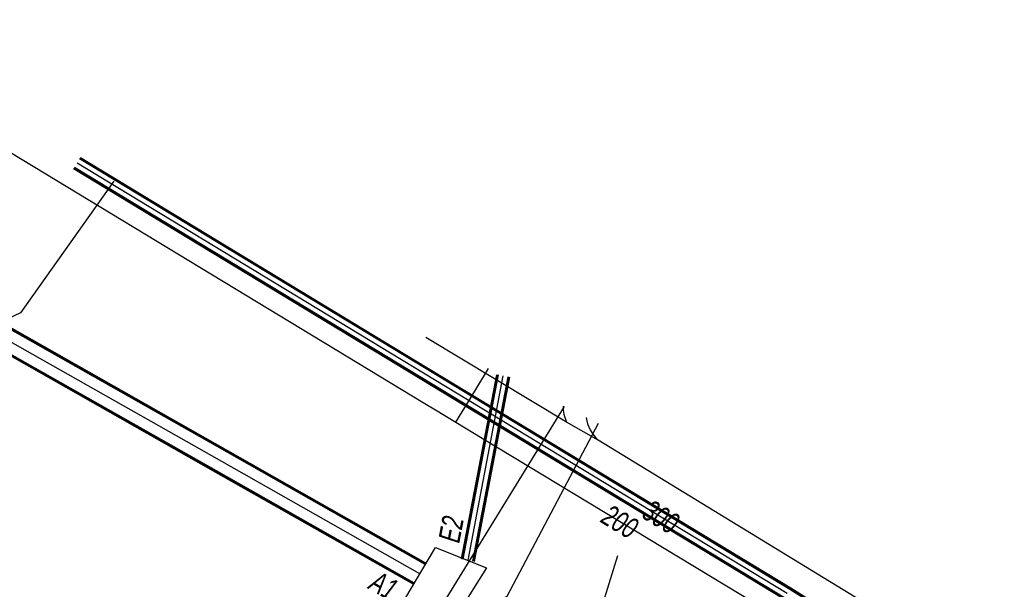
# Model space of a CAD drawing. Header units: metres. Extents: x 2695563 to 2696938, y 1260544 to 1262032.
# Tile 324 of 340: x 2696911 to 2696936, y 1261659 to 1261674. Entities that reach past the tile are written whole.
import ezdxf

# ---------------------------------------------------------------- set-up
doc = ezdxf.new("R2010")
doc.units = ezdxf.units.M
doc.header["$LTSCALE"] = 100
doc.linetypes.add('AUSGEZOGEN', pattern=[0])
doc.linetypes.add('STRICHLINIE2_S3', pattern=[0.25, 0.15, -0.1])
for name, color, linetype in [('Eau portable_Cadastre des conduites_Conduite', 171, 'AUSGEZOGEN'), ('Eau potable_Cadastre des conduites_Conduite_Texte', 171, 'AUSGEZOGEN'), ('EU_Cadastre des conduites', 24, 'AUSGEZOGEN'), ('EU_Cadastre des conduites_Regard – Ligne de détail', 24, 'AUSGEZOGEN'), ('EU_Cadastre des conduites_Texte entrée-sortie', 24, 'AUSGEZOGEN'), ('Gaz_Cadastre des conduites_Conduite', 32, 'AUSGEZOGEN'), ('Gaz_Cadastre des conduites_Conduite_Texte', 32, 'AUSGEZOGEN'), ('Réseau électrique_Cadastre des conduite_Tronçon de tracé', 1, 'AUSGEZOGEN')]:
    doc.layers.add(name, color=color, linetype=linetype)
doc.styles.add('ARIAL', font='arial.ttf')

msp = doc.modelspace()

# ---------------------------------------------------------------- linework, layer by layer
at = {"layer": 'Eau portable_Cadastre des conduites_Conduite', "color": 7, "linetype": 'AUSGEZOGEN', "transparency": 33554687}
for points in [[(2696904.763, 1261674.006), (2696905.83, 1261673.37), (2696921.288, 1261664.016), (2696921.56, 1261663.851), (2696922.09, 1261663.53)], [(2696922.09, 1261663.53), (2696922.254, 1261663.8), (2696922.582, 1261664.341), (2696922.938, 1261664.926)], [(2696922.09, 1261663.53), (2696922.775, 1261663.116), (2696932.255, 1261657.386), (2696933.87, 1261656.41)]]:
    msp.add_lwpolyline(points, dxfattribs=at)
at = {"layer": 'EU_Cadastre des conduites', "linetype": 'AUSGEZOGEN', "transparency": 33554687}
for p, q in [((2696916.132, 1261662.747), (2696909.237, 1261666.653)), ((2696916.142, 1261662.765), (2696909.247, 1261666.671)), ((2696916.152, 1261662.783), (2696909.257, 1261666.689)), ((2696915.836, 1261662.225), (2696908.941, 1261666.131)), ((2696915.846, 1261662.243), (2696908.951, 1261666.149)), ((2696915.856, 1261662.261), (2696908.961, 1261666.167)), ((2696923.152, 1261664.767), (2696922.233, 1261659.972)), ((2696923.171, 1261664.763), (2696922.253, 1261659.968)), ((2696923.191, 1261664.76), (2696922.272, 1261659.964)), ((2696923.446, 1261664.711), (2696922.528, 1261659.916)), ((2696923.466, 1261664.707), (2696922.547, 1261659.912)), ((2696923.485, 1261664.703), (2696922.567, 1261659.908)), ((2696921.29, 1261659.825), (2696916.132, 1261662.747)), ((2696921.3, 1261659.843), (2696916.142, 1261662.765)), ((2696921.31, 1261659.861), (2696916.152, 1261662.783)), ((2696920.994, 1261659.303), (2696915.836, 1261662.225)), ((2696921.004, 1261659.321), (2696915.846, 1261662.243)), ((2696921.014, 1261659.339), (2696915.856, 1261662.261))]:
    msp.add_line(p, q, dxfattribs=at)
at = {"layer": 'EU_Cadastre des conduites', "color": 255, "transparency": 33554687}
for p, q in [((2696915.994, 1261662.504), (2696909.099, 1261666.41)), ((2696923.319, 1261664.735), (2696922.4, 1261659.94)), ((2696921.152, 1261659.582), (2696915.994, 1261662.504))]:
    msp.add_line(p, q, dxfattribs=at)
at = {"layer": 'EU_Cadastre des conduites', "color": 24, "linetype": 'AUSGEZOGEN', "transparency": 33554687}
msp.add_line((2696926.304, 1261660.056), (2696925.668, 1261658.026), dxfattribs=at)
for points in [[(2696913.181, 1261669.8), (2696910.755, 1261666.376), (2696910.213, 1261666.124)], [(2696925.797, 1261663.497), (2696923.422, 1261658.992), (2696923.082, 1261658.83)]]:
    msp.add_lwpolyline(points, dxfattribs=at)
at = {"layer": 'EU_Cadastre des conduites_Regard – Ligne de détail', "color": 24, "linetype": 'STRICHLINIE2_S3', "transparency": 33554687}
for p, q in [((2696920.79, 1261658.97), (2696921.56, 1261660.27)), ((2696921.56, 1261660.27), (2696922.89, 1261659.74)), ((2696922.89, 1261659.74), (2696921.92, 1261658.21))]:
    msp.add_line(p, q, dxfattribs=at)
at = {"layer": 'Gaz_Cadastre des conduites_Conduite', "linetype": 'AUSGEZOGEN', "transparency": 33554687}
for p, q in [((2696912.293, 1261670.39), (2696921.034, 1261665.099)), ((2696912.302, 1261670.406), (2696921.044, 1261665.115)), ((2696912.312, 1261670.422), (2696921.053, 1261665.131)), ((2696912.137, 1261670.134), (2696920.879, 1261664.843)), ((2696912.147, 1261670.15), (2696920.888, 1261664.859)), ((2696912.157, 1261670.166), (2696920.898, 1261664.875)), ((2696921.034, 1261665.099), (2696930.793, 1261659.189)), ((2696921.044, 1261665.115), (2696930.803, 1261659.205)), ((2696921.053, 1261665.131), (2696930.812, 1261659.221)), ((2696920.879, 1261664.843), (2696930.636, 1261658.933)), ((2696920.888, 1261664.859), (2696930.645, 1261658.949)), ((2696920.898, 1261664.875), (2696930.655, 1261658.965)), ((2696930.793, 1261659.189), (2696932.424, 1261658.168)), ((2696930.803, 1261659.205), (2696932.434, 1261658.184)), ((2696930.812, 1261659.221), (2696932.444, 1261658.2))]:
    msp.add_line(p, q, dxfattribs=at)
at = {"layer": 'Gaz_Cadastre des conduites_Conduite', "color": 255, "linetype": 'AUSGEZOGEN', "transparency": 33554687}
for p, q in [((2696912.225, 1261670.278), (2696920.966, 1261664.987)), ((2696920.966, 1261664.987), (2696930.724, 1261659.077))]:
    msp.add_line(p, q, dxfattribs=at)
at = {"layer": 'Réseau électrique_Cadastre des conduite_Tronçon de tracé', "color": 1, "linetype": 'AUSGEZOGEN', "transparency": 33554687}
for p, q in [((2696924.977, 1261663.531), (2696921.314, 1261665.737)), ((2696924.912, 1261663.939), (2696920.52, 1261656.81)), ((2696925.795, 1261663.06), (2696924.977, 1261663.531)), ((2696936.376, 1261656.613), (2696925.795, 1261663.06))]:
    msp.add_line(p, q, dxfattribs=at)
for centre, radius, start, end in [((2696925.801, 1261663.929), 0.915, 178.5737, 205.81), ((2696926.534, 1261663.827), 1.065, 189.3491, 226.0407)]:
    msp.add_arc(centre, radius, start, end, dxfattribs=at)

# ---------------------------------------------------------------- texts
at = {"layer": 'Eau potable_Cadastre des conduites_Conduite_Texte', "color": 7, "transparency": 33554687, "insert": (2696926.365, 1261660.939), "char_height": 0.55426, "width": 1.10633, "attachment_point": 5, "rotation": 328.851, "style": 'ARIAL'}
msp.add_mtext('\\A1;{\\fArial|i1|b0;\\H0.554263;\\W0.700000;\\C7;200}\\P', dxfattribs=at)
at = {"layer": 'EU_Cadastre des conduites_Texte entrée-sortie', "color": 24, "transparency": 33554687, "char_height": 0.55705, "attachment_point": 7, "style": 'ARIAL'}
for s, insert, width, rotation in [('\\A1;{\\fArial|i1|b0;\\H0.557054;\\W0.700000;\\C24;E2}\\P', (2696922.179, 1261660.365), 0.86376, 79.1568), ('\\A1;{\\fArial|i1|b0;\\H0.557054;\\W0.700000;\\C24;A1}\\P', (2696919.789, 1261659.205), 0.85544, 330.4683)]:
    msp.add_mtext(s, dxfattribs=dict(at, insert=insert, width=width, rotation=rotation))
at = {"layer": 'Gaz_Cadastre des conduites_Conduite_Texte', "color": 32, "transparency": 33554687, "insert": (2696927.43, 1261661.066), "char_height": 0.55825, "width": 1.11429, "attachment_point": 5, "rotation": 328.815, "style": 'ARIAL'}
msp.add_mtext('\\A1;{\\fArial|i1|b0;\\H0.558250;\\W0.700000;\\C32;300}\\P', dxfattribs=at)

doc.saveas('drawing.dxf')
